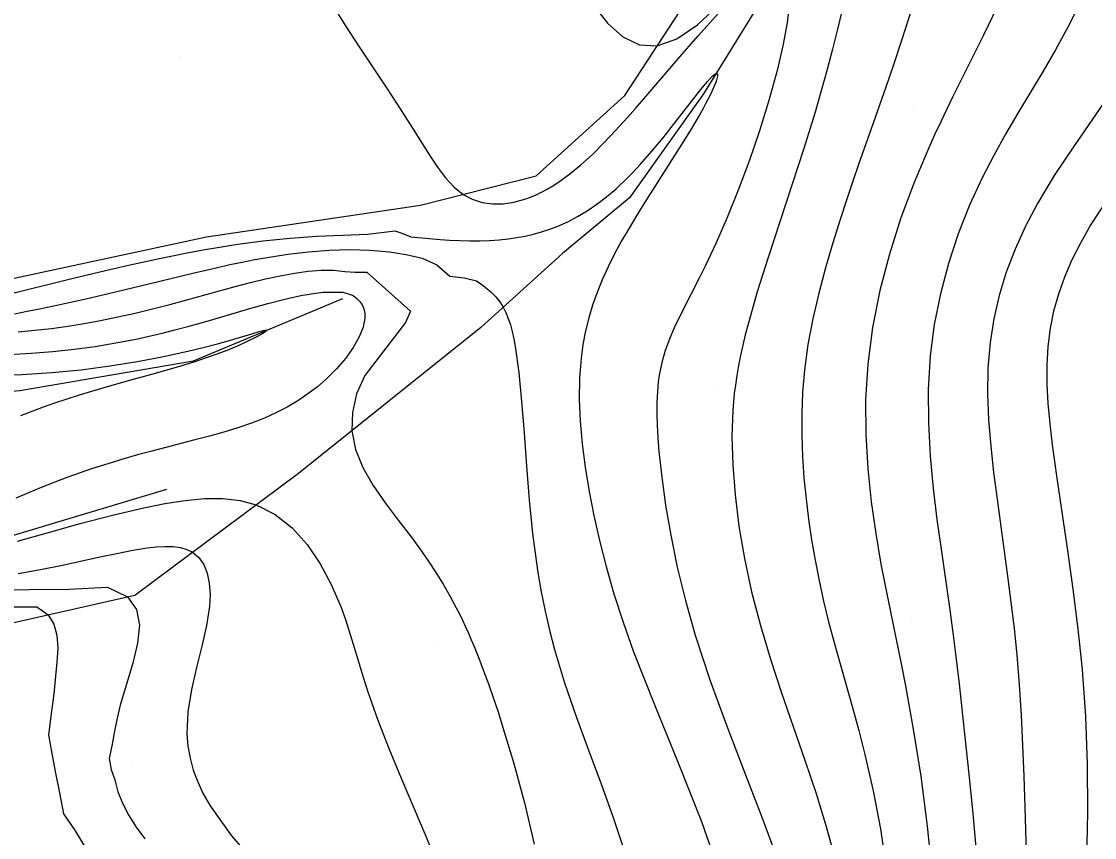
# Model space of a CAD drawing. Extents: x 2356077 to 2359823, y 225951 to 227822.
# Drawn here: x 2356977.7 to 2357044.1, y 227444.4 to 227495 of the extents above; entities that cross this region are included whole.
import ezdxf

# ---------------------------------------------------------------- set-up
doc = ezdxf.new("R2010")
doc.units = 0
for name, color, linetype in [('DTM Contours Major', 7, 'Continuous'), ('DTM Contours Minor', 7, 'Continuous'), ('PH Exist DTM Breakline', 7, 'Continuous'), ('PH Exist DTM Point', 7, 'Continuous')]:
    doc.layers.add(name, color=color, linetype=linetype)

msp = doc.modelspace()

# ---------------------------------------------------------------- linework, layer by layer
at = {"layer": 'DTM Contours Major'}
for points in [[(2356996.863, 227496.161), (2356997.732, 227494.769), (2356998.614, 227493.409), (2357000.347, 227490.802), (2357001.166, 227489.563), (2357001.93, 227488.37), (2357002.966, 227486.701), (2357003.463, 227485.953), (2357003.966, 227485.287), (2357004.491, 227484.72), (2357005.053, 227484.27), (2357005.623, 227483.967), (2357006.231, 227483.774), (2357006.868, 227483.685), (2357007.525, 227483.693), (2357008.194, 227483.791), (2357008.865, 227483.972), (2357009.217, 227484.098), (2357009.567, 227484.245), (2357009.916, 227484.412), (2357010.264, 227484.599), (2357010.612, 227484.805), (2357010.959, 227485.03), (2357011.653, 227485.533), (2357012.349, 227486.107), (2357013.053, 227486.747), (2357013.766, 227487.451), (2357014.493, 227488.214), (2357015.237, 227489.035), (2357015.729, 227489.594), (2357016.742, 227490.772), (2357018.341, 227492.648), (2357019.601, 227494.095), (2357020.864, 227495.48)], [(2357025.255, 227496.157), (2357025.111, 227494.898), (2357024.849, 227493.47), (2357024.493, 227491.936), (2357023.984, 227490.074), (2357023.399, 227488.193), (2357022.759, 227486.332), (2357022.084, 227484.533), (2357021.397, 227482.835), (2357020.717, 227481.278), (2357020.369, 227480.527), (2357020.031, 227479.823), (2357019.704, 227479.163), (2357018.59, 227476.97), (2357018.383, 227476.552), (2357018.19, 227476.147), (2357018.01, 227475.752), (2357017.846, 227475.363), (2357017.696, 227474.977), (2357017.567, 227474.608), (2357017.453, 227474.237), (2357017.353, 227473.86), (2357017.267, 227473.474), (2357017.195, 227473.077), (2357017.137, 227472.667), (2357017.079, 227472.052), (2357017.049, 227471.4), (2357017.045, 227470.707), (2357017.066, 227469.97), (2357017.11, 227469.186), (2357017.177, 227468.351), (2357017.345, 227466.765), (2357017.585, 227465.031), (2357017.905, 227463.167), (2357018.312, 227461.192), (2357018.815, 227459.125), (2357019.422, 227456.984), (2357020.336, 227454.208), (2357021.361, 227451.396), (2357022.432, 227448.6), (2357023.484, 227445.872), (2357024.449, 227443.265)], [(2357045.198, 227490.631), (2357042.792, 227487.154), (2357041.647, 227485.427), (2357040.602, 227483.696), (2357039.862, 227482.292), (2357039.219, 227480.878), (2357038.677, 227479.453), (2357038.238, 227478.015), (2357037.903, 227476.562), (2357037.674, 227475.094), (2357037.546, 227473.513), (2357037.523, 227471.914), (2357037.585, 227470.301), (2357037.715, 227468.675), (2357037.894, 227467.04), (2357038.104, 227465.397), (2357038.758, 227460.625), (2357038.966, 227459.017), (2357039.157, 227457.398), (2357039.323, 227455.763), (2357039.477, 227453.902), (2357039.597, 227452.025), (2357039.691, 227450.135), (2357039.766, 227448.237), (2357039.828, 227446.334), (2357039.932, 227442.791)], [(2356975.714, 227473.052), (2356977.744, 227473.113), (2356979.596, 227473.235), (2356981.418, 227473.414), (2356983.191, 227473.643), (2356984.894, 227473.915), (2356986.51, 227474.22), (2356988.019, 227474.552), (2356988.962, 227474.785), (2356989.842, 227475.021), (2356990.65, 227475.251), (2356991.968, 227475.643), (2356992.437, 227475.778), (2356992.75, 227475.853), (2356992.887, 227475.854), (2356992.835, 227475.775), (2356992.612, 227475.624), (2356992.238, 227475.418), (2356991.734, 227475.17), (2356991.123, 227474.894), (2356990.425, 227474.606), (2356989.806, 227474.371), (2356989.147, 227474.139), (2356988.454, 227473.91), (2356987.146, 227473.513), (2356985.759, 227473.119), (2356984.309, 227472.716), (2356982.814, 227472.293), (2356981.289, 227471.837), (2356979.754, 227471.336), (2356979.056, 227471.09), (2356978.359, 227470.832), (2356977.66, 227470.56)], [(2356977.511, 227460.788), (2356978.993, 227461.061), (2356980.247, 227461.316), (2356982.563, 227461.817), (2356983.617, 227462.04), (2356984.597, 227462.229), (2356985.498, 227462.373), (2356986.076, 227462.44), (2356986.613, 227462.472), (2356987.107, 227462.462), (2356987.555, 227462.404), (2356987.958, 227462.289), (2356988.311, 227462.11), (2356988.694, 227461.779), (2356988.994, 227461.342), (2356989.21, 227460.809), (2356989.342, 227460.192), (2356989.391, 227459.502), (2356989.357, 227458.75), (2356989.171, 227457.569), (2356988.876, 227456.305), (2356988.541, 227454.979), (2356988.232, 227453.614), (2356988.015, 227452.233), (2356987.959, 227450.858), (2356988.018, 227450.108), (2356988.148, 227449.365), (2356988.349, 227448.626), (2356988.622, 227447.887), (2356988.967, 227447.147), (2356989.386, 227446.404), (2356990.707, 227444.555), (2356992.35, 227442.671)]]:
    msp.add_lwpolyline(points, dxfattribs=at)
at = {"layer": 'DTM Contours Minor'}
for points in [[(2357038.381, 227496.453), (2357037.274, 227494.131), (2357035.358, 227490.286), (2357034.976, 227489.506), (2357034.602, 227488.728), (2357034.236, 227487.946), (2357033.879, 227487.16), (2357032.974, 227485.011), (2357032.156, 227482.811), (2357031.442, 227480.572), (2357030.85, 227478.309), (2357030.396, 227476.033), (2357030.099, 227473.759), (2357029.97, 227471.569), (2357029.98, 227469.409), (2357030.105, 227467.294), (2357030.32, 227465.241), (2357030.601, 227463.265), (2357030.922, 227461.382), (2357031.156, 227460.144), (2357031.523, 227458.326), (2357032.17, 227455.196), (2357032.439, 227453.832), (2357032.922, 227451.159), (2357033.383, 227448.238), (2357033.788, 227445.15), (2357034.104, 227441.973)], [(2357043.431, 227496.542), (2357042.605, 227494.856), (2357041.719, 227493.214), (2357040.956, 227491.89), (2357039.403, 227489.293), (2357038.639, 227487.994), (2357037.901, 227486.678), (2357037.202, 227485.33), (2357036.408, 227483.606), (2357035.703, 227481.824), (2357035.097, 227479.99), (2357034.6, 227478.114), (2357034.221, 227476.204), (2357033.971, 227474.267), (2357033.851, 227472.19), (2357033.86, 227470.116), (2357033.971, 227468.067), (2357034.156, 227466.065), (2357034.389, 227464.135), (2357034.641, 227462.297), (2357035.159, 227458.698), (2357035.395, 227456.966), (2357035.519, 227455.983), (2357035.757, 227453.96), (2357036.121, 227450.66), (2357036.369, 227448.375), (2357036.614, 227445.929), (2357036.83, 227443.362)], [(2357013.102, 227495.997), (2357013.983, 227494.875), (2357014.938, 227494.029), (2357015.967, 227493.534), (2357017.066, 227493.464), (2357018.292, 227493.9), (2357019.564, 227494.774), (2357020.852, 227495.97)], [(2357028.509, 227495.703), (2357028.231, 227494.501), (2357027.925, 227493.263), (2357027.591, 227491.991), (2357027.229, 227490.689), (2357026.838, 227489.357), (2357026.14, 227487.117), (2357025.4, 227484.844), (2357024.652, 227482.578), (2357023.929, 227480.359), (2357023.265, 227478.229), (2357022.694, 227476.226), (2357022.523, 227475.566), (2357022.368, 227474.923), (2357022.228, 227474.293), (2357022.105, 227473.675), (2357021.997, 227473.063), (2357021.907, 227472.455), (2357021.843, 227471.937), (2357021.79, 227471.417), (2357021.75, 227470.894), (2357021.721, 227470.364), (2357021.703, 227469.827), (2357021.696, 227469.279), (2357021.741, 227467.521), (2357021.886, 227465.663), (2357022.13, 227463.723), (2357022.473, 227461.718), (2357022.915, 227459.665), (2357023.454, 227457.581), (2357024.081, 227455.495), (2357024.772, 227453.404), (2357026.217, 227449.235), (2357026.907, 227447.172), (2357027.533, 227445.134), (2357028.014, 227443.336)], [(2357032.804, 227495.722), (2357032.199, 227493.797), (2357031.698, 227492.284), (2357031.204, 227490.839), (2357030.32, 227488.323), (2357029.54, 227486.116), (2357029.157, 227485.015), (2357028.78, 227483.905), (2357028.408, 227482.779), (2357027.931, 227481.264), (2357027.478, 227479.716), (2357027.064, 227478.145), (2357026.701, 227476.559), (2357026.403, 227474.967), (2357026.185, 227473.377), (2357026.069, 227472.029), (2357026.014, 227470.69), (2357026.014, 227469.36), (2357026.063, 227468.039), (2357026.154, 227466.727), (2357026.282, 227465.423), (2357026.437, 227464.153), (2357026.622, 227462.888), (2357026.837, 227461.624), (2357027.085, 227460.358), (2357027.365, 227459.086), (2357027.678, 227457.804), (2357028.022, 227456.517), (2357028.392, 227455.207), (2357029.167, 227452.493), (2357029.554, 227451.072), (2357029.929, 227449.597), (2357030.438, 227447.337), (2357030.883, 227444.981), (2357031.249, 227442.565)], [(2356977.262, 227478.17), (2356980.839, 227479.054), (2356982.565, 227479.472), (2356984.347, 227479.888), (2356986.157, 227480.286), (2356987.965, 227480.652), (2356988.968, 227480.838), (2356989.964, 227481.007), (2356990.957, 227481.161), (2356992.662, 227481.386), (2356994.348, 227481.559), (2356995.993, 227481.681), (2356997.581, 227481.75), (2356999.129, 227481.807), (2357000.852, 227482.016), (2357001.363, 227481.832), (2357001.826, 227481.642), (2357003.636, 227481.484), (2357004.205, 227481.441), (2357004.844, 227481.407), (2357005.469, 227481.39), (2357006.082, 227481.392), (2357006.684, 227481.413), (2357007.278, 227481.454), (2357007.866, 227481.517), (2357008.382, 227481.591), (2357008.894, 227481.684), (2357009.404, 227481.8), (2357009.911, 227481.939), (2357010.417, 227482.105), (2357010.921, 227482.298), (2357011.529, 227482.574), (2357012.135, 227482.893), (2357012.738, 227483.258), (2357013.336, 227483.667), (2357013.93, 227484.122), (2357014.519, 227484.621), (2357014.776, 227484.854), (2357015.031, 227485.096), (2357015.285, 227485.346), (2357015.539, 227485.603), (2357015.791, 227485.868), (2357016.042, 227486.14), (2357016.746, 227486.941), (2357017.43, 227487.767), (2357018.085, 227488.589), (2357019.258, 227490.102), (2357019.754, 227490.733), (2357019.98, 227491.012), (2357020.184, 227491.254), (2357020.363, 227491.454), (2357020.514, 227491.607), (2357020.635, 227491.71), (2357020.724, 227491.756), (2357020.772, 227491.749), (2357020.797, 227491.701), (2357020.798, 227491.616), (2357020.777, 227491.497), (2357020.735, 227491.345), (2357020.672, 227491.164), (2357020.574, 227490.918), (2357020.45, 227490.639), (2357020.302, 227490.33), (2357020.13, 227489.994), (2357019.937, 227489.633), (2357019.724, 227489.251), (2357019.249, 227488.444), (2357018.716, 227487.579), (2357018.139, 227486.667), (2357016.916, 227484.757), (2357016.301, 227483.784), (2357015.804, 227482.982), (2357015.324, 227482.182), (2357014.866, 227481.382), (2357014.433, 227480.582), (2357014.031, 227479.779), (2357013.664, 227478.973), (2357013.35, 227478.197), (2357013.072, 227477.414), (2357012.833, 227476.619), (2357012.633, 227475.81), (2357012.473, 227474.983), (2357012.354, 227474.135), (2357012.255, 227472.88), (2357012.237, 227471.576), (2357012.294, 227470.224), (2357012.42, 227468.824), (2357012.609, 227467.376), (2357012.855, 227465.88), (2357013.146, 227464.382), (2357013.493, 227462.832), (2357013.905, 227461.222), (2357014.39, 227459.544), (2357014.955, 227457.791), (2357015.608, 227455.954), (2357016.924, 227452.611), (2357018.375, 227449.08), (2357019.814, 227445.44), (2357021.091, 227441.771)], [(2357045.293, 227484.515), (2357043.917, 227482.399), (2357043.286, 227481.291), (2357042.741, 227480.208), (2357042.28, 227479.141), (2357041.902, 227478.085), (2357041.606, 227477.033), (2357041.391, 227475.979), (2357041.248, 227474.849), (2357041.185, 227473.701), (2357041.191, 227472.527), (2357041.256, 227471.319), (2357041.37, 227470.07), (2357041.522, 227468.771), (2357041.805, 227466.701), (2357042.471, 227462.219), (2357042.807, 227459.834), (2357043.115, 227457.372), (2357043.371, 227454.845), (2357043.575, 227451.936), (2357043.686, 227448.983), (2357043.707, 227446.005), (2357043.642, 227443.022)], [(2356977.285, 227476.88), (2356978.064, 227477.028), (2356978.837, 227477.182), (2356979.61, 227477.341), (2356980.385, 227477.507), (2356981.696, 227477.8), (2356983.019, 227478.108), (2356985.679, 227478.748), (2356988.323, 227479.389), (2356989.853, 227479.747), (2356990.617, 227479.917), (2356991.382, 227480.079), (2356992.151, 227480.23), (2356992.927, 227480.369), (2356994.201, 227480.564), (2356995.486, 227480.714), (2356996.77, 227480.813), (2356998.04, 227480.851), (2356999.283, 227480.822), (2357000.489, 227480.716), (2357001.531, 227480.552), (2357002.526, 227480.325), (2357003.427, 227479.913), (2357004.235, 227479.195), (2357005.118, 227479.108), (2357005.874, 227478.915), (2357006.213, 227478.689), (2357006.528, 227478.45), (2357006.819, 227478.194), (2357007.084, 227477.917), (2357007.323, 227477.615), (2357007.533, 227477.284), (2357007.702, 227476.948), (2357007.85, 227476.584), (2357007.978, 227476.191), (2357008.09, 227475.77), (2357008.188, 227475.321), (2357008.277, 227474.844), (2357008.5, 227473.245), (2357008.678, 227471.446), (2357008.832, 227469.497), (2357008.982, 227467.45), (2357009.15, 227465.357), (2357009.358, 227463.269), (2357009.509, 227462.052), (2357009.684, 227460.851), (2357009.888, 227459.659), (2357010.124, 227458.472), (2357010.397, 227457.285), (2357010.708, 227456.093), (2357011.335, 227454.031), (2357012.051, 227451.95), (2357012.817, 227449.86), (2357013.594, 227447.772), (2357014.346, 227445.696), (2357015.033, 227443.642)], [(2356977.515, 227475.753), (2356978.55, 227475.852), (2356979.575, 227475.971), (2356980.592, 227476.112), (2356981.604, 227476.274), (2356982.612, 227476.458), (2356983.685, 227476.677), (2356984.757, 227476.918), (2356985.826, 227477.176), (2356986.892, 227477.449), (2356987.954, 227477.732), (2356990.94, 227478.555), (2356991.887, 227478.806), (2356992.816, 227479.035), (2356993.724, 227479.234), (2356994.607, 227479.395), (2356995.459, 227479.509), (2356996.271, 227479.57), (2356997.03, 227479.571), (2356997.726, 227479.502), (2356998.379, 227479.445), (2356999.085, 227479.453), (2357001.804, 227477.041), (2357001.495, 227476.331), (2356998.979, 227473.054), (2356998.452, 227471.92), (2356998.204, 227470.773), (2356998.16, 227469.628), (2356998.385, 227468.476), (2356998.847, 227467.348), (2356999.484, 227466.243), (2357000.235, 227465.161), (2357001.04, 227464.102), (2357001.836, 227463.064), (2357002.383, 227462.318), (2357002.894, 227461.582), (2357003.372, 227460.852), (2357003.819, 227460.126), (2357004.235, 227459.402), (2357004.624, 227458.676), (2357004.821, 227458.288), (2357005.011, 227457.897), (2357005.196, 227457.502), (2357005.377, 227457.101), (2357005.555, 227456.694), (2357005.73, 227456.279), (2357006.028, 227455.545), (2357006.324, 227454.777), (2357006.62, 227453.97), (2357006.917, 227453.12), (2357007.218, 227452.221), (2357007.522, 227451.268), (2357008.189, 227449.038), (2357008.847, 227446.604), (2357009.461, 227444.033)], [(2356976.953, 227474.36), (2356978.318, 227474.43), (2356979.661, 227474.537), (2356980.984, 227474.681), (2356982.283, 227474.859), (2356983.559, 227475.07), (2356984.811, 227475.313), (2356985.621, 227475.489), (2356986.423, 227475.677), (2356987.216, 227475.876), (2356988.003, 227476.084), (2356988.784, 227476.3), (2356989.563, 227476.522), (2356991.855, 227477.196), (2356992.958, 227477.51), (2356994.012, 227477.785), (2356995.003, 227478.006), (2356995.915, 227478.157), (2356996.389, 227478.204), (2356996.832, 227478.222), (2356997.239, 227478.209), (2356997.612, 227478.216), (2356997.945, 227478.113), (2356998.238, 227478.005), (2356998.469, 227477.822), (2356998.664, 227477.641), (2356998.813, 227477.428), (2356998.916, 227477.184), (2356998.969, 227476.912), (2356998.972, 227476.613), (2356998.862, 227476.053), (2356998.618, 227475.441), (2356998.254, 227474.794), (2356997.785, 227474.131), (2356997.223, 227473.473), (2356996.582, 227472.837), (2356996.029, 227472.361), (2356995.438, 227471.913), (2356994.813, 227471.493), (2356994.155, 227471.103), (2356993.469, 227470.745), (2356992.758, 227470.419), (2356991.946, 227470.097), (2356991.107, 227469.809), (2356990.243, 227469.546), (2356989.355, 227469.299), (2356988.443, 227469.062), (2356986.653, 227468.606), (2356985.779, 227468.377), (2356984.888, 227468.134), (2356983.979, 227467.874), (2356983.051, 227467.593), (2356982.106, 227467.288), (2356980.523, 227466.73), (2356978.927, 227466.117), (2356977.355, 227465.467)], [(2356977.469, 227462.799), (2356979.38, 227463.337), (2356981.356, 227463.88), (2356983.344, 227464.397), (2356985.292, 227464.855), (2356986.596, 227465.12), (2356987.85, 227465.319), (2356989.048, 227465.433), (2356990.185, 227465.438), (2356991.254, 227465.316), (2356992.251, 227465.043), (2356993.424, 227464.451), (2356994.471, 227463.617), (2356995.395, 227462.585), (2356996.202, 227461.4), (2356996.895, 227460.105), (2356997.479, 227458.744), (2356997.789, 227457.889), (2356998.07, 227457.025), (2356998.335, 227456.152), (2356998.864, 227454.371), (2356999.151, 227453.462), (2356999.771, 227451.707), (2357000.472, 227449.922), (2357001.22, 227448.121), (2357001.986, 227446.32), (2357002.739, 227444.537), (2357003.446, 227442.788)], [(2356973.264, 227459.753), (2356980.653, 227459.82), (2356983.036, 227459.943), (2356984.283, 227459.341), (2356984.838, 227458.574), (2356985.013, 227457.602), (2356984.904, 227456.474), (2356984.607, 227455.239), (2356984.217, 227453.946), (2356983.832, 227452.644), (2356983.629, 227451.83), (2356983.473, 227451.031), (2356983.337, 227450.224), (2356983.133, 227449.343), (2356983.26, 227448.667), (2356983.484, 227448.009), (2356983.687, 227447.27), (2356983.979, 227446.542), (2356984.354, 227445.82), (2356984.811, 227445.097), (2356985.345, 227444.367)], [(2356977.254, 227458.722), (2356978.657, 227458.723), (2356979.361, 227458.229), (2356979.723, 227457.664), (2356979.907, 227456.975), (2356979.956, 227456.18), (2356979.911, 227455.297), (2356979.71, 227453.347), (2356979.547, 227452.114), (2356979.38, 227450.805), (2356979.601, 227449.64), (2356979.814, 227448.44), (2356980.061, 227447.206), (2356980.309, 227445.908), (2356981.045, 227444.855), (2356981.749, 227443.713)]]:
    msp.add_lwpolyline(points, dxfattribs=at)
at = {"layer": 'PH Exist DTM Breakline'}
for points in [[(2356975.619, 227478.723), (2356989.164, 227481.631), (2357002.42, 227483.607), (2357009.566, 227485.407), (2357015.061, 227490.395), (2357024.643, 227505.063), (2357031.455, 227517.681), (2357041.87, 227537.708)], [(2357045.056, 227535.65), (2357032.978, 227513.556), (2357025.369, 227499.293), (2357019.944, 227490.49), (2357015.349, 227484.064), (2357011.198, 227480.611), (2357006.152, 227476.03), (2356994.871, 227466.994), (2356984.726, 227459.442), (2356970.291, 227456.179), (2356949.076, 227453.786), (2356931.617, 227452.214), (2356916.934, 227450.421), (2356906.745, 227448.342), (2356897.489, 227445.273)], [(2356888.704, 227456.018), (2356901.627, 227459.875), (2356921.347, 227464.095), (2356941.754, 227467.444), (2356958.781, 227470.677), (2356977.604, 227472.117), (2356988.37, 227473.958), (2356997.597, 227477.831)], [(2356986.687, 227465.987), (2356972.161, 227461.635), (2356952.902, 227459.171), (2356934.266, 227456.562), (2356916.947, 227454.721), (2356902.986, 227452.01), (2356893.771, 227448.714)]]:
    msp.add_lwpolyline(points, dxfattribs=at)
at = {"layer": 'PH Exist DTM Point'}
for p, q in [((2356987.527, 227492.787), (2356987.527, 227492.787)), ((2357032.91, 227489.4), (2357032.91, 227489.4)), ((2357020.796, 227472.247), (2357020.796, 227472.247)), ((2357032.787, 227457.832), (2357032.787, 227457.832)), ((2357003.52, 227456.497), (2357003.52, 227456.497)), ((2356984.537, 227449.084), (2356984.537, 227449.084))]:
    msp.add_line(p, q, dxfattribs=at)

doc.saveas('drawing.dxf')
